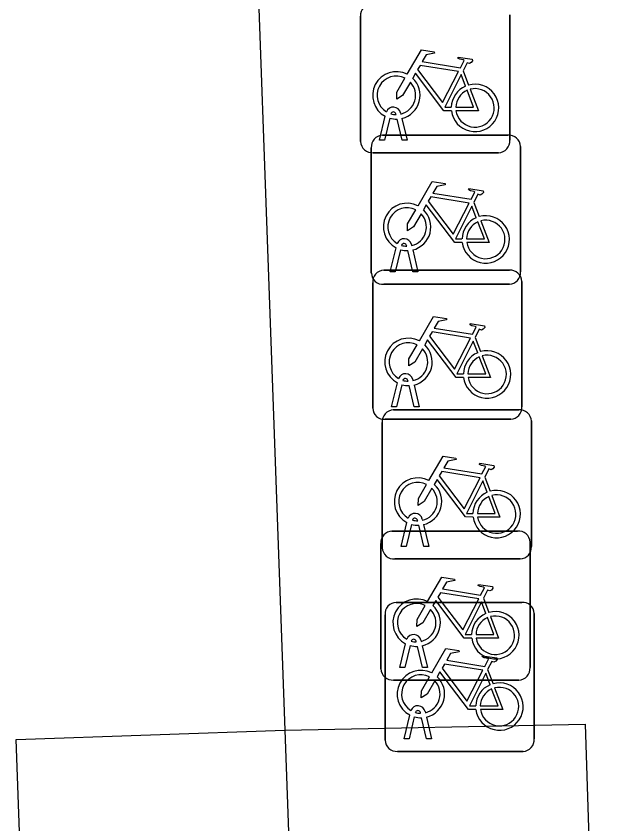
# Model space of a CAD drawing. Extents: x 161084 to 161928, y 385355 to 386522.
# Drawn here: x 161331.9 to 161335.85, y 386403.89 to 386409.31 of the extents above; entities that cross this region are included whole.
import ezdxf

# ---------------------------------------------------------------- set-up
doc = ezdxf.new("R2010")
doc.units = 0
for name, color, linetype in [('IMGEO_Fietsenrek', 7, 'Continuous'), ('IMGEO_Pand', 7, 'Continuous'), ('IMGEO_Voetpad_open', 7, 'Continuous')]:
    doc.layers.add(name, color=color, linetype=linetype)

msp = doc.modelspace()

# ---------------------------------------------------------------- linework, layer by layer
at = {"layer": 'IMGEO_Fietsenrek'}
for p, q in [((161334.2035, 386408.4679), (161334.2035, 386409.3088)), ((161334.2035, 386409.3088), (161334.2035, 386408.4679)), ((161335.2025, 386409.3181), (161335.2025, 386408.4772)), ((161335.2025, 386408.4772), (161335.2025, 386409.3181)), ((161334.8902, 386408.9422), (161334.9265, 386408.847)), ((161334.4409, 386408.6489), (161334.4399, 386408.6532)), ((161334.4716, 386408.6604), (161334.4734, 386408.6525)), ((161334.3305, 386408.4773), (161334.3688, 386408.6373)), ((161334.3992, 386408.6251), (161334.3639, 386408.4773)), ((161334.482, 386408.4773), (161334.4481, 386408.619)), ((161334.4804, 386408.6233), (161334.5154, 386408.4773)), ((161334.3499, 386408.5105), (161335.1908, 386408.5105)), ((161335.1908, 386408.5105), (161334.3499, 386408.5105)), ((161334.3639, 386408.4773), (161334.3305, 386408.4773)), ((161334.5154, 386408.4773), (161334.482, 386408.4773)), ((161335.2745, 386408.4361), (161335.2745, 386407.5952)), ((161335.2745, 386407.5952), (161335.2745, 386408.4361)), ((161334.2755, 386407.5859), (161334.2755, 386408.4268)), ((161334.2755, 386408.4268), (161334.2755, 386407.5859)), ((161335.1281, 386408.3935), (161334.2872, 386408.3935)), ((161334.2872, 386408.3935), (161335.1281, 386408.3935)), ((161334.9622, 386408.0602), (161334.9985, 386407.965)), ((161334.4025, 386407.5953), (161334.4408, 386407.7553)), ((161334.4712, 386407.7431), (161334.4359, 386407.5953)), ((161334.5129, 386407.7669), (161334.5119, 386407.7712)), ((161334.554, 386407.5953), (161334.5201, 386407.737)), ((161334.5436, 386407.7784), (161334.5454, 386407.7705)), ((161334.5524, 386407.7413), (161334.5874, 386407.5953)), ((161334.3589, 386407.6055), (161335.1998, 386407.6055)), ((161335.1998, 386407.6055), (161334.3589, 386407.6055)), ((161334.4359, 386407.5953), (161334.4025, 386407.5953)), ((161334.5874, 386407.5953), (161334.554, 386407.5953)), ((161334.2845, 386406.6809), (161334.2845, 386407.5218)), ((161334.2845, 386407.5218), (161334.2845, 386406.6809)), ((161335.2835, 386407.5311), (161335.2835, 386406.6902)), ((161335.2835, 386406.6902), (161335.2835, 386407.5311)), ((161335.2001, 386407.5115), (161334.3592, 386407.5115)), ((161334.3592, 386407.5115), (161335.2001, 386407.5115)), ((161334.9712, 386407.1552), (161335.0075, 386407.06)), ((161334.5219, 386406.8619), (161334.5209, 386406.8662)), ((161334.5526, 386406.8734), (161334.5544, 386406.8655)), ((161334.4115, 386406.6903), (161334.4498, 386406.8503)), ((161334.4802, 386406.8381), (161334.4449, 386406.6903)), ((161334.563, 386406.6903), (161334.5291, 386406.832)), ((161334.5614, 386406.8363), (161334.5964, 386406.6903)), ((161334.4449, 386406.6903), (161334.4115, 386406.6903)), ((161334.4229, 386406.6695), (161335.2638, 386406.6695)), ((161335.2638, 386406.6695), (161334.4229, 386406.6695)), ((161334.5964, 386406.6903), (161334.563, 386406.6903)), ((161335.2091, 386406.6065), (161334.3682, 386406.6065)), ((161334.3682, 386406.6065), (161335.2091, 386406.6065)), ((161335.3475, 386406.5951), (161335.3475, 386405.7542)), ((161335.3475, 386405.7542), (161335.3475, 386406.5951)), ((161334.3485, 386405.7449), (161334.3485, 386406.5858)), ((161334.3485, 386406.5858), (161334.3485, 386405.7449)), ((161335.0352, 386406.2192), (161335.0715, 386406.124)), ((161334.4755, 386405.7543), (161334.5138, 386405.9143)), ((161334.5442, 386405.9021), (161334.5089, 386405.7543)), ((161334.5859, 386405.9259), (161334.5849, 386405.9302)), ((161334.627, 386405.7543), (161334.5931, 386405.896)), ((161334.6166, 386405.9374), (161334.6184, 386405.9295)), ((161334.6254, 386405.9003), (161334.6604, 386405.7543)), ((161334.4139, 386405.8575), (161335.2548, 386405.8575)), ((161335.2548, 386405.8575), (161334.4139, 386405.8575)), ((161335.3385, 386405.7831), (161335.3385, 386404.9422)), ((161335.3385, 386404.9422), (161335.3385, 386405.7831)), ((161334.3395, 386404.9329), (161334.3395, 386405.7738)), ((161334.3395, 386405.7738), (161334.3395, 386404.9329)), ((161334.5089, 386405.7543), (161334.4755, 386405.7543)), ((161334.6604, 386405.7543), (161334.627, 386405.7543)), ((161335.2731, 386405.6705), (161334.4322, 386405.6705)), ((161334.4322, 386405.6705), (161335.2731, 386405.6705)), ((161335.0262, 386405.4072), (161335.0625, 386405.312)), ((161334.4419, 386405.3795), (161335.2828, 386405.3795)), ((161335.2828, 386405.3795), (161334.4419, 386405.3795)), ((161334.3675, 386404.4549), (161334.3675, 386405.2958)), ((161334.3675, 386405.2958), (161334.3675, 386404.4549)), ((161335.3665, 386405.3051), (161335.3665, 386404.4642)), ((161335.3665, 386404.4642), (161335.3665, 386405.3051)), ((161334.4665, 386404.9423), (161334.5048, 386405.1023)), ((161334.5352, 386405.0901), (161334.4999, 386404.9423)), ((161334.5769, 386405.1139), (161334.5759, 386405.1182)), ((161334.618, 386404.9423), (161334.5841, 386405.084)), ((161334.6076, 386405.1254), (161334.6094, 386405.1175)), ((161334.6164, 386405.0883), (161334.6514, 386404.9423)), ((161334.4999, 386404.9423), (161334.4665, 386404.9423)), ((161334.6514, 386404.9423), (161334.618, 386404.9423)), ((161335.0542, 386404.9292), (161335.0905, 386404.834)), ((161335.2641, 386404.8585), (161334.4232, 386404.8585)), ((161334.4232, 386404.8585), (161335.2641, 386404.8585)), ((161334.6356, 386404.6474), (161334.6374, 386404.6395)), ((161334.4945, 386404.4643), (161334.5328, 386404.6243)), ((161334.5632, 386404.6121), (161334.5279, 386404.4643)), ((161334.6049, 386404.6359), (161334.6039, 386404.6402)), ((161334.646, 386404.4643), (161334.6121, 386404.606)), ((161334.6444, 386404.6103), (161334.6794, 386404.4643)), ((161334.5279, 386404.4643), (161334.4945, 386404.4643)), ((161334.6794, 386404.4643), (161334.646, 386404.4643)), ((161335.2921, 386404.3805), (161334.4512, 386404.3805)), ((161334.4512, 386404.3805), (161335.2921, 386404.3805))]:
    msp.add_line(p, q, dxfattribs=at)
for points in [[(161334.5161, 386408.9192), (161334.6108, 386409.0827), (161334.697, 386409.0689), (161334.6987, 386409.0602), (161334.6426, 386409.0493), (161334.6164, 386409.004), (161334.8716, 386408.9632)], [(161334.8716, 386408.9632), (161334.8966, 386409.012), (161334.8915, 386409.016), (161334.8683, 386409.0197), (161334.8556, 386409.0272), (161334.8546, 386409.0303), (161334.8568, 386409.0349), (161334.9516, 386409.0198), (161334.9539, 386409.0095), (161334.9445, 386408.9971), (161334.9321, 386408.9907), (161334.9176, 386408.9969), (161334.8902, 386408.9422)], [(161334.8587, 386408.938), (161334.6019, 386408.979), (161334.5852, 386408.9502), (161334.7522, 386408.7299), (161334.8587, 386408.938)], [(161334.8118, 386408.6745), (161334.7621, 386408.6746), (161334.5714, 386408.9263), (161334.5524, 386408.8935)], [(161334.5368, 386408.8667), (161334.4852, 386408.7775), (161334.4453, 386408.7515), (161334.4465, 386408.799), (161334.501, 386408.8932)], [(161334.9067, 386408.84), (161334.8774, 386408.9168), (161334.768, 386408.6987), (161334.8107, 386408.6986)], [(161334.9372, 386408.8188), (161334.9922, 386408.6742), (161334.8421, 386408.6745)], [(161334.8407, 386408.6985), (161334.9606, 386408.6983), (161334.9174, 386408.8119)], [(161334.5881, 386408.0372), (161334.6828, 386408.2007), (161334.769, 386408.1869), (161334.7707, 386408.1782), (161334.7146, 386408.1673), (161334.6884, 386408.122), (161334.9436, 386408.0812)], [(161334.9436, 386408.0812), (161334.9686, 386408.13), (161334.9635, 386408.134), (161334.9403, 386408.1377), (161334.9276, 386408.1452), (161334.9266, 386408.1483), (161334.9288, 386408.1529), (161335.0236, 386408.1378), (161335.0259, 386408.1275), (161335.0165, 386408.1151), (161335.0041, 386408.1087), (161334.9896, 386408.1149), (161334.9622, 386408.0602)], [(161334.9307, 386408.056), (161334.6739, 386408.097), (161334.6572, 386408.0682), (161334.8242, 386407.8479), (161334.9307, 386408.056)], [(161334.6088, 386407.9847), (161334.5572, 386407.8955), (161334.5173, 386407.8695), (161334.5185, 386407.917), (161334.573, 386408.0112)], [(161334.8838, 386407.7925), (161334.8341, 386407.7926), (161334.6434, 386408.0443), (161334.6244, 386408.0115)], [(161334.9787, 386407.958), (161334.9494, 386408.0348), (161334.84, 386407.8167), (161334.8827, 386407.8166)], [(161334.9127, 386407.8165), (161335.0326, 386407.8163), (161334.9894, 386407.9299)], [(161335.0092, 386407.9368), (161335.0642, 386407.7922), (161334.9141, 386407.7925)], [(161334.5971, 386407.1322), (161334.6918, 386407.2957), (161334.778, 386407.2819), (161334.7797, 386407.2732), (161334.7236, 386407.2623), (161334.6974, 386407.217), (161334.9526, 386407.1762)], [(161334.9526, 386407.1762), (161334.9776, 386407.225), (161334.9725, 386407.229), (161334.9493, 386407.2327), (161334.9366, 386407.2402), (161334.9356, 386407.2433), (161334.9378, 386407.2479), (161335.0326, 386407.2328), (161335.0349, 386407.2225), (161335.0255, 386407.2101), (161335.0131, 386407.2037), (161334.9986, 386407.2099), (161334.9712, 386407.1552)], [(161334.9397, 386407.151), (161334.6829, 386407.192), (161334.6662, 386407.1632), (161334.8332, 386406.9429), (161334.9397, 386407.151)], [(161334.8928, 386406.8875), (161334.8431, 386406.8876), (161334.6524, 386407.1393), (161334.6334, 386407.1065)], [(161334.6178, 386407.0797), (161334.5662, 386406.9905), (161334.5263, 386406.9645), (161334.5275, 386407.012), (161334.582, 386407.1062)], [(161334.9877, 386407.053), (161334.9584, 386407.1298), (161334.849, 386406.9117), (161334.8917, 386406.9116)], [(161335.0182, 386407.0318), (161335.0732, 386406.8872), (161334.9231, 386406.8875)], [(161334.9217, 386406.9115), (161335.0416, 386406.9113), (161334.9984, 386407.0249)], [(161334.6611, 386406.1962), (161334.7558, 386406.3597), (161334.842, 386406.3459), (161334.8437, 386406.3372), (161334.7876, 386406.3263), (161334.7614, 386406.281), (161335.0166, 386406.2402)], [(161335.0166, 386406.2402), (161335.0416, 386406.289), (161335.0365, 386406.293), (161335.0133, 386406.2967), (161335.0006, 386406.3042), (161334.9996, 386406.3073), (161335.0018, 386406.3119), (161335.0966, 386406.2968), (161335.0989, 386406.2865), (161335.0895, 386406.2741), (161335.0771, 386406.2677), (161335.0626, 386406.2739), (161335.0352, 386406.2192)], [(161335.0037, 386406.215), (161334.7469, 386406.256), (161334.7302, 386406.2272), (161334.8972, 386406.0069), (161335.0037, 386406.215)], [(161334.6818, 386406.1437), (161334.6302, 386406.0545), (161334.5903, 386406.0285), (161334.5915, 386406.076), (161334.646, 386406.1702)], [(161334.9568, 386405.9515), (161334.9071, 386405.9516), (161334.7164, 386406.2033), (161334.6974, 386406.1705)], [(161335.0517, 386406.117), (161335.0224, 386406.1938), (161334.913, 386405.9757), (161334.9557, 386405.9756)], [(161334.9857, 386405.9755), (161335.1056, 386405.9753), (161335.0624, 386406.0889)], [(161335.0822, 386406.0958), (161335.1372, 386405.9512), (161334.9871, 386405.9515)], [(161334.6521, 386405.3842), (161334.7468, 386405.5477), (161334.833, 386405.5339), (161334.8347, 386405.5252), (161334.7786, 386405.5143), (161334.7524, 386405.469), (161335.0076, 386405.4282)], [(161335.0076, 386405.4282), (161335.0326, 386405.477), (161335.0275, 386405.481), (161335.0043, 386405.4847), (161334.9916, 386405.4922), (161334.9906, 386405.4953), (161334.9928, 386405.4999), (161335.0876, 386405.4848), (161335.0899, 386405.4745), (161335.0805, 386405.4621), (161335.0681, 386405.4557), (161335.0536, 386405.4619), (161335.0262, 386405.4072)], [(161334.9947, 386405.403), (161334.7379, 386405.444), (161334.7212, 386405.4152), (161334.8882, 386405.1949), (161334.9947, 386405.403)], [(161334.6728, 386405.3317), (161334.6212, 386405.2425), (161334.5813, 386405.2165), (161334.5825, 386405.264), (161334.637, 386405.3582)], [(161334.9478, 386405.1395), (161334.8981, 386405.1396), (161334.7074, 386405.3913), (161334.6884, 386405.3585)], [(161335.0427, 386405.305), (161335.0134, 386405.3818), (161334.904, 386405.1637), (161334.9467, 386405.1636)], [(161334.9767, 386405.1635), (161335.0966, 386405.1633), (161335.0534, 386405.2769)], [(161335.0732, 386405.2838), (161335.1282, 386405.1392), (161334.9781, 386405.1395)], [(161334.6801, 386404.9062), (161334.7748, 386405.0697), (161334.861, 386405.0559), (161334.8627, 386405.0472), (161334.8066, 386405.0363), (161334.7804, 386404.991), (161335.0356, 386404.9502)], [(161335.0356, 386404.9502), (161335.0606, 386404.999), (161335.0555, 386405.003), (161335.0323, 386405.0067), (161335.0196, 386405.0142), (161335.0186, 386405.0173), (161335.0208, 386405.0219), (161335.1156, 386405.0068), (161335.1179, 386404.9965), (161335.1085, 386404.9841), (161335.0961, 386404.9777), (161335.0816, 386404.9839), (161335.0542, 386404.9292)], [(161335.0227, 386404.925), (161334.7659, 386404.966), (161334.7492, 386404.9372), (161334.9162, 386404.7169), (161335.0227, 386404.925)], [(161334.7008, 386404.8537), (161334.6492, 386404.7645), (161334.6093, 386404.7385), (161334.6105, 386404.786), (161334.665, 386404.8802)], [(161334.9758, 386404.6615), (161334.9261, 386404.6616), (161334.7354, 386404.9133), (161334.7164, 386404.8805)], [(161335.0707, 386404.827), (161335.0414, 386404.9038), (161334.932, 386404.6857), (161334.9747, 386404.6856)], [(161335.0047, 386404.6855), (161335.1246, 386404.6853), (161335.0814, 386404.7989)], [(161335.1012, 386404.8058), (161335.1562, 386404.6612), (161335.0061, 386404.6615)]]:
    msp.add_lwpolyline(points, dxfattribs=at)
for centre, radius, start, end in [((161334.2812, 386409.3146), 0.0779, 92.4484, 184.2845), ((161334.2812, 386409.3146), 0.0779, 92.4484, 184.2845), ((161334.4431, 386408.7779), 0.159, 62.6766, 242.1369), ((161334.4431, 386408.7779), 0.129, 63.3192, 238.903), ((161334.4431, 386408.7779), 0.129, 283.6043, 43.4302), ((161334.4431, 386408.7779), 0.159, 283.5766, 46.6042), ((161334.9697, 386408.6939), 0.159, 113.3408, 178.3217), ((161334.9697, 386408.6939), 0.159, 187.0065, 105.7708), ((161334.9697, 386408.6939), 0.129, 188.6715, 104.5883), ((161334.9697, 386408.6939), 0.129, 113.923, 177.9556), ((161334.4229, 386408.6493), 0.0499, 12.8025, 158.6934), ((161334.4229, 386408.6493), 0.0174, 12.8025, 163.4502), ((161334.4431, 386408.7779), 0.129, 253.415, 269.0204), ((161334.4431, 386408.7779), 0.159, 253.9967, 271.7867), ((161334.3532, 386408.4326), 0.0779, 92.4484, 184.2845), ((161334.3532, 386408.4326), 0.0779, 92.4484, 184.2845), ((161335.1966, 386408.4328), 0.0779, 2.4484, 94.2845), ((161335.1966, 386408.4328), 0.0779, 2.4484, 94.2845), ((161334.2814, 386408.4712), 0.0779, 182.4484, 274.2845), ((161334.2814, 386408.4712), 0.0779, 182.4484, 274.2845), ((161335.1248, 386408.4714), 0.0779, 272.4484, 4.2845), ((161335.1248, 386408.4714), 0.0779, 272.4484, 4.2845), ((161334.5151, 386407.8959), 0.159, 62.6766, 242.1369), ((161334.5151, 386407.8959), 0.129, 63.3192, 238.903), ((161334.5151, 386407.8959), 0.159, 283.5766, 46.6042), ((161334.5151, 386407.8959), 0.129, 283.6043, 43.4302), ((161335.0417, 386407.8119), 0.159, 113.3408, 178.3217), ((161335.0417, 386407.8119), 0.159, 187.0065, 105.7708), ((161335.0417, 386407.8119), 0.129, 113.923, 177.9556), ((161335.0417, 386407.8119), 0.129, 188.6715, 104.5883), ((161334.4949, 386407.7673), 0.0499, 12.8025, 158.6934), ((161334.4949, 386407.7673), 0.0174, 12.8025, 163.4502), ((161334.5151, 386407.8959), 0.159, 253.9967, 271.7867), ((161334.5151, 386407.8959), 0.129, 253.415, 269.0204), ((161334.3534, 386407.5892), 0.0779, 182.4484, 274.2845), ((161334.3534, 386407.5892), 0.0779, 182.4484, 274.2845), ((161334.3622, 386407.5276), 0.0779, 92.4484, 184.2845), ((161334.3622, 386407.5276), 0.0779, 92.4484, 184.2845), ((161335.2056, 386407.5278), 0.0779, 2.4484, 94.2845), ((161335.2056, 386407.5278), 0.0779, 2.4484, 94.2845), ((161335.1968, 386407.5894), 0.0779, 272.4484, 4.2845), ((161335.1968, 386407.5894), 0.0779, 272.4484, 4.2845), ((161334.5241, 386406.9909), 0.159, 62.6766, 242.1369), ((161334.5241, 386406.9909), 0.129, 63.3192, 238.903), ((161334.5241, 386406.9909), 0.159, 283.5766, 46.6042), ((161334.5241, 386406.9909), 0.129, 283.6043, 43.4302), ((161335.0507, 386406.9069), 0.159, 113.3408, 178.3217), ((161335.0507, 386406.9069), 0.159, 187.0065, 105.7708), ((161335.0507, 386406.9069), 0.129, 188.6715, 104.5883), ((161335.0507, 386406.9069), 0.129, 113.923, 177.9556), ((161334.5039, 386406.8623), 0.0499, 12.8025, 158.6934), ((161334.5039, 386406.8623), 0.0174, 12.8025, 163.4502), ((161334.5241, 386406.9909), 0.129, 253.415, 269.0204), ((161334.5241, 386406.9909), 0.159, 253.9967, 271.7867), ((161334.3624, 386406.6842), 0.0779, 182.4484, 274.2845), ((161334.3624, 386406.6842), 0.0779, 182.4484, 274.2845), ((161334.4262, 386406.5916), 0.0779, 92.4484, 184.2845), ((161334.4262, 386406.5916), 0.0779, 92.4484, 184.2845), ((161335.2058, 386406.6844), 0.0779, 272.4484, 4.2845), ((161335.2058, 386406.6844), 0.0779, 272.4484, 4.2845), ((161335.2696, 386406.5918), 0.0779, 2.4484, 94.2845), ((161335.2696, 386406.5918), 0.0779, 2.4484, 94.2845), ((161334.5881, 386406.0549), 0.159, 62.6766, 242.1369), ((161334.5881, 386406.0549), 0.129, 63.3192, 238.903), ((161334.5881, 386406.0549), 0.159, 283.5766, 46.6042), ((161334.5881, 386406.0549), 0.129, 283.6043, 43.4302), ((161335.1147, 386405.9709), 0.159, 113.3408, 178.3217), ((161335.1147, 386405.9709), 0.159, 187.0065, 105.7708), ((161335.1147, 386405.9709), 0.129, 113.923, 177.9556), ((161335.1147, 386405.9709), 0.129, 188.6715, 104.5883), ((161334.5679, 386405.9263), 0.0499, 12.8025, 158.6934), ((161334.5679, 386405.9263), 0.0174, 12.8025, 163.4502), ((161334.5881, 386406.0549), 0.159, 253.9967, 271.7867), ((161334.5881, 386406.0549), 0.129, 253.415, 269.0204), ((161334.4172, 386405.7796), 0.0779, 92.4484, 184.2845), ((161334.4172, 386405.7796), 0.0779, 92.4484, 184.2845), ((161335.2606, 386405.7798), 0.0779, 2.4484, 94.2845), ((161335.2606, 386405.7798), 0.0779, 2.4484, 94.2845), ((161334.4264, 386405.7482), 0.0779, 182.4484, 274.2845), ((161334.4264, 386405.7482), 0.0779, 182.4484, 274.2845), ((161335.2698, 386405.7484), 0.0779, 272.4484, 4.2845), ((161335.2698, 386405.7484), 0.0779, 272.4484, 4.2845), ((161334.5791, 386405.2429), 0.159, 62.6766, 242.1369), ((161334.4452, 386405.3016), 0.0779, 92.4484, 184.2845), ((161334.4452, 386405.3016), 0.0779, 92.4484, 184.2845), ((161334.5791, 386405.2429), 0.129, 63.3192, 238.903), ((161334.5791, 386405.2429), 0.159, 283.5766, 46.6042), ((161335.2886, 386405.3018), 0.0779, 2.4484, 94.2845), ((161335.2886, 386405.3018), 0.0779, 2.4484, 94.2845), ((161334.5791, 386405.2429), 0.129, 283.6043, 43.4302), ((161335.1057, 386405.1589), 0.159, 113.3408, 178.3217), ((161335.1057, 386405.1589), 0.159, 187.0065, 105.7708), ((161335.1057, 386405.1589), 0.129, 113.923, 177.9556), ((161335.1057, 386405.1589), 0.129, 188.6715, 104.5883), ((161334.5589, 386405.1143), 0.0499, 12.8025, 158.6934), ((161334.5589, 386405.1143), 0.0174, 12.8025, 163.4502), ((161334.5791, 386405.2429), 0.159, 253.9967, 271.7867), ((161334.5791, 386405.2429), 0.129, 253.415, 269.0204), ((161334.4174, 386404.9362), 0.0779, 182.4484, 274.2845), ((161334.4174, 386404.9362), 0.0779, 182.4484, 274.2845), ((161334.6071, 386404.7649), 0.159, 62.6766, 242.1369), ((161335.2608, 386404.9364), 0.0779, 272.4484, 4.2845), ((161335.2608, 386404.9364), 0.0779, 272.4484, 4.2845), ((161334.6071, 386404.7649), 0.129, 63.3192, 238.903), ((161334.6071, 386404.7649), 0.159, 283.5766, 46.6042), ((161334.6071, 386404.7649), 0.129, 283.6043, 43.4302), ((161335.1337, 386404.6809), 0.159, 113.3408, 178.3217), ((161335.1337, 386404.6809), 0.159, 187.0065, 105.7708), ((161335.1337, 386404.6809), 0.129, 188.6715, 104.5883), ((161335.1337, 386404.6809), 0.129, 113.923, 177.9556), ((161334.5869, 386404.6363), 0.0499, 12.8025, 158.6934), ((161334.5869, 386404.6363), 0.0174, 12.8025, 163.4502), ((161334.6071, 386404.7649), 0.159, 253.9967, 271.7867), ((161334.6071, 386404.7649), 0.129, 253.415, 269.0204), ((161334.4454, 386404.4582), 0.0779, 182.4484, 274.2845), ((161334.4454, 386404.4582), 0.0779, 182.4484, 274.2845), ((161335.2888, 386404.4584), 0.0779, 272.4484, 4.2845), ((161335.2888, 386404.4584), 0.0779, 272.4484, 4.2845)]:
    msp.add_arc(centre, radius, start, end, dxfattribs=at)
at = {"layer": 'IMGEO_Pand'}
for points in [[(161333.396, 386412.899), (161333.696, 386404.523)], [(161333.853, 386400.186), (161332.054, 386400.121), (161331.897, 386404.459), (161333.696, 386404.523)]]:
    msp.add_lwpolyline(points, dxfattribs=at)
at = {"layer": 'IMGEO_Voetpad_open'}
for points in [[(161333.696, 386404.523), (161335.707, 386404.563), (161335.846, 386400.254), (161333.853, 386400.186)], [(161333.696, 386404.523), (161333.853, 386400.186)]]:
    msp.add_lwpolyline(points, dxfattribs=at)

doc.saveas('drawing.dxf')
